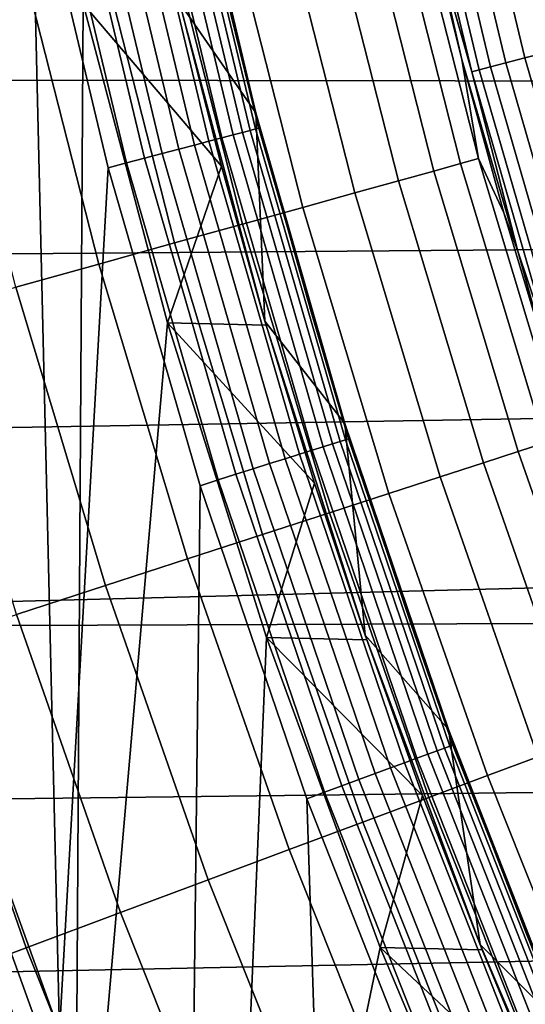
# Model space of a CAD drawing. Header units: metres. Extents: x -109 to 109, y -342 to 66.
# Tile 189 of 512: x -22.04 to -20.43, y -8.41 to -5.27. Entities that reach past the tile are written whole.
import ezdxf

# ---------------------------------------------------------------- set-up
doc = ezdxf.new("R2010")
doc.units = ezdxf.units.M
doc.layers.add('solid_K_24_62_16_000B91', color=7, linetype='CONTINUOUS')

msp = doc.modelspace()

# ---------------------------------------------------------------- linework, layer by layer
at = {"layer": 'solid_K_24_62_16_000B91'}
for points in [[(-22.000881, -4.71287, 34), (-22.19762, -3.676354, 34), (-22.28019, -7.472828, 34), (-21.911041, -8.494483, 34)], [(-21.835815, -5.215312, 34.599998), (-21.863462, -9.653958, 34.599998), (-22.2861, -8.633621, 34.599998), (-22.056339, -4.185711, 34.599998)], [(-20.356113, -5.369241, -30.134586), (-20.585407, -4.409203, -30.134586), (-20.501965, -4.39133, -30.262415), (-20.2736, -5.347477, -30.262415)], [(-20.2736, -5.347477, -30.262415), (-20.501965, -4.39133, -30.262415), (-20.408161, -4.371239, -30.382496), (-20.180841, -5.323011, -30.382496)], [(-20.488083, -5.404051, -29.859468), (-20.718864, -4.437788, -29.859468), (-20.657885, -4.424727, -29.999943), (-20.427782, -5.388145, -29.999943)], [(-20.427782, -5.388145, -29.999943), (-20.657885, -4.424727, -29.999943), (-20.585407, -4.409203, -30.134586), (-20.356113, -5.369241, -30.134586)], [(-20.596819, -5.432732, -29.41346), (-20.828825, -4.461341, -29.41346), (-20.804649, -4.456162, -29.565153), (-20.572912, -5.426425, -29.565153)], [(-20.572912, -5.426425, -29.565153), (-20.804649, -4.456162, -29.565153), (-20.767906, -4.448292, -29.714186), (-20.536577, -5.416842, -29.714186)], [(-20.536577, -5.416842, -29.714186), (-20.767906, -4.448292, -29.714186), (-20.718864, -4.437788, -29.859468), (-20.488083, -5.404051, -29.859468)], [(-20.596819, -5.432732, -29.41346), (-20.712088, -5.02469, -29.262819), (-20.828825, -4.461341, -29.41346)], [(-21.528292, -5.211063, 37.599998), (-21.522099, -4.560618, 37.75), (-21.285, -5.563164, 37.75)], [(-21.285, -5.563164, 37.75), (-21.522099, -4.560618, 37.75), (-21.497231, -4.676436, 34.5), (-21.379854, -5.186697, 34.5)], [(-21.567854, -4.619634, 34.268066), (-21.327616, -5.625491, 34.268066), (-21.303686, -5.619179, 34.323208), (-21.543655, -4.61445, 34.323208)], [(-21.543655, -4.61445, 34.323208), (-21.303686, -5.619179, 34.323208), (-21.286364, -5.61461, 34.380928), (-21.526138, -4.610699, 34.380928)], [(-21.526138, -4.610699, 34.380928), (-21.286364, -5.61461, 34.380928), (-21.275904, -5.61185, 34.440392), (-21.515558, -4.608433, 34.440392)], [(-21.515558, -4.608433, 34.440392), (-21.275904, -5.61185, 34.440392), (-21.497231, -4.676436, 34.5)], [(-21.723055, -4.652876, 34.088646), (-21.481089, -5.665971, 34.088646), (-21.435104, -5.653842, 34.125946), (-21.676554, -4.642916, 34.125946)], [(-21.676554, -4.642916, 34.125946), (-21.435104, -5.653842, 34.125946), (-21.393808, -5.64295, 34.168709), (-21.634792, -4.633971, 34.168709)], [(-21.634792, -4.633971, 34.168709), (-21.393808, -5.64295, 34.168709), (-21.357803, -5.633453, 34.216316), (-21.598383, -4.626173, 34.216316)], [(-21.598383, -4.626173, 34.216316), (-21.357803, -5.633453, 34.216316), (-21.327616, -5.625491, 34.268066), (-21.567854, -4.619634, 34.268066)], [(-21.883921, -4.687333, 34.014545), (-21.640162, -5.70793, 34.014545), (-21.584372, -5.693214, 34.032536), (-21.827501, -4.675248, 34.032536)], [(-21.827501, -4.675248, 34.032536), (-21.584372, -5.693214, 34.032536), (-21.531088, -5.679159, 34.057358), (-21.773617, -4.663706, 34.057358)], [(-21.773617, -4.663706, 34.057358), (-21.531088, -5.679159, 34.057358), (-21.481089, -5.665971, 34.088646), (-21.723055, -4.652876, 34.088646)], [(-21.275904, -5.61185, 34.440392), (-21.379854, -5.186697, 34.5), (-21.497231, -4.676436, 34.5)], [(-21.942051, -4.699783, 34.003647), (-22.000881, -4.71287, 34), (-21.75577, -5.739024, 34), (-21.697645, -5.723091, 34.003647)], [(-21.942051, -4.699783, 34.003647), (-21.697645, -5.723091, 34.003647), (-21.640162, -5.70793, 34.014545), (-21.883921, -4.687333, 34.014545)], [(-21.75577, -5.739024, 34), (-22.000881, -4.71287, 34), (-21.911041, -8.494483, 34)], [(-20.861526, -4.823654, -28.045769), (-20.63233, -5.725197, -28.045769), (-20.717571, -5.748848, -27.563086), (-20.947716, -4.84358, -27.563086)], [(-20.803282, -4.810188, -28.532835), (-20.574724, -5.709215, -28.532835), (-20.63233, -5.725197, -28.045769), (-20.861526, -4.823654, -28.045769)], [(-20.574724, -5.709215, -28.532835), (-20.803282, -4.810188, -28.532835), (-20.75053, -4.901989, -29.010334), (-20.62821, -5.393599, -29.010334)], [(-6.274048, -5.481815, 84.926178), (-6.127688, -5.084107, 84.926178), (-26.062326, -4.861297, 84.926178), (-25.946383, -5.453368, 84.926178)], [(-20.947716, -4.84358, -27.563086), (-20.717571, -5.748848, -27.563086), (-20.830151, -5.780085, -27.086475), (-21.061544, -4.869897, -27.086475)], [(-21.061544, -4.869897, -27.086475), (-20.830151, -5.780085, -27.086475), (-20.969673, -5.818799, -26.617601), (-21.202618, -4.902514, -26.617601)], [(-21.202618, -4.902514, -26.617601), (-20.969673, -5.818799, -26.617601), (-21.135654, -5.864854, -26.158104), (-21.370441, -4.941318, -26.158104)], [(-20.62821, -5.393599, -29.010334), (-20.75053, -4.901989, -29.010334), (-20.712088, -5.02469, -29.262819)], [(-21.370441, -4.941318, -26.158104), (-21.135654, -5.864854, -26.158104), (-21.327509, -5.91809, -25.709589), (-21.564428, -4.98617, -25.709589)], [(-21.564428, -4.98617, -25.709589), (-21.327509, -5.91809, -25.709589), (-21.544571, -5.978321, -25.273624), (-21.783901, -5.036916, -25.273624)], [(-21.783901, -5.036916, -25.273624), (-21.544571, -5.978321, -25.273624), (-21.786077, -6.045335, -24.851734), (-22.028091, -5.093377, -24.851734)], [(-20.596819, -5.432732, -29.41346), (-20.449545, -6.004517, -29.262819), (-20.62821, -5.393599, -29.010334), (-20.712088, -5.02469, -29.262819)], [(-22.028091, -5.093377, -24.851734), (-21.786077, -6.045335, -24.851734), (-22.051189, -6.118898, -24.445395), (-22.296146, -5.155356, -24.445395)], [(-21.528292, -5.211063, 37.599998), (-21.285, -5.563164, 37.75), (-21.25658, -6.227379, 37.599998)], [(-21.395182, -5.733126, 34.900002), (-21.525599, -5.222173, 34.900002), (-21.528292, -5.211063, 37.599998), (-21.25658, -6.227379, 37.599998)], [(-21.275904, -5.61185, 34.440392), (-21.250368, -5.694019, 34.5), (-21.285, -5.563164, 37.75), (-21.379854, -5.186697, 34.5)], [(-21.835815, -5.215312, 34.599998), (-21.567345, -6.233163, 34.599998), (-21.863462, -9.653958, 34.599998)], [(-21.835815, -5.215312, 34.599998), (-21.525599, -5.222173, 34.900002), (-21.395182, -5.733126, 34.900002)], [(-21.835815, -5.215312, 34.599998), (-21.395182, -5.733126, 34.900002), (-21.567345, -6.233163, 34.599998)], [(-20.152775, -6.339719, -29.999943), (-20.427782, -5.388145, -29.999943), (-20.356113, -5.369241, -30.134586), (-20.082071, -6.317477, -30.134586)], [(-20.494247, -5.882164, -29.010334), (-20.62821, -5.393599, -29.010334), (-20.449545, -6.004517, -29.262819)], [(-20.574724, -5.709215, -28.532835), (-20.62821, -5.393599, -29.010334), (-20.494247, -5.882164, -29.010334)], [(-20.212265, -6.358434, -29.859468), (-20.488083, -5.404051, -29.859468), (-20.427782, -5.388145, -29.999943), (-20.152775, -6.339719, -29.999943)], [(-20.319536, -6.39218, -29.41346), (-20.596819, -5.432732, -29.41346), (-20.572912, -5.426425, -29.565153), (-20.29595, -6.38476, -29.565153)], [(-20.319536, -6.39218, -29.41346), (-20.449545, -6.004517, -29.262819), (-20.596819, -5.432732, -29.41346)], [(-20.29595, -6.38476, -29.565153), (-20.572912, -5.426425, -29.565153), (-20.536577, -5.416842, -29.714186), (-20.260107, -6.373484, -29.714186)], [(-20.260107, -6.373484, -29.714186), (-20.536577, -5.416842, -29.714186), (-20.488083, -5.404051, -29.859468), (-20.212265, -6.358434, -29.859468)], [(-6.394625, -5.888082, 84.926178), (-6.274048, -5.481815, 84.926178), (-25.946383, -5.453368, 84.926178), (-25.817017, -6.042528, 84.926178)], [(-21.001226, -6.553511, 37.75), (-21.285, -5.563164, 37.75), (-21.250368, -5.694019, 34.5), (-21.108845, -6.198116, 34.5)], [(-21.25658, -6.227379, 37.599998), (-21.285, -5.563164, 37.75), (-21.001226, -6.553511, 37.75)], [(-21.327616, -5.625491, 34.268066), (-21.040495, -6.618981, 34.268066), (-21.016888, -6.611555, 34.323208), (-21.303686, -5.619179, 34.323208)], [(-21.303686, -5.619179, 34.323208), (-21.016888, -6.611555, 34.323208), (-20.999798, -6.606179, 34.380928), (-21.286364, -5.61461, 34.380928)], [(-21.286364, -5.61461, 34.380928), (-20.999798, -6.606179, 34.380928), (-20.989479, -6.602932, 34.440392), (-21.275904, -5.61185, 34.440392)], [(-21.275904, -5.61185, 34.440392), (-20.989479, -6.602932, 34.440392), (-21.250368, -5.694019, 34.5)], [(-21.435104, -5.653842, 34.125946), (-21.146538, -6.65234, 34.125946), (-21.105797, -6.639524, 34.168709), (-21.393808, -5.64295, 34.168709)], [(-21.393808, -5.64295, 34.168709), (-21.105797, -6.639524, 34.168709), (-21.070276, -6.62835, 34.216316), (-21.357803, -5.633453, 34.216316)], [(-21.357803, -5.633453, 34.216316), (-21.070276, -6.62835, 34.216316), (-21.040495, -6.618981, 34.268066), (-21.327616, -5.625491, 34.268066)], [(-21.584372, -5.693214, 34.032536), (-21.293795, -6.698665, 34.032536), (-21.241228, -6.682128, 34.057358), (-21.531088, -5.679159, 34.057358)], [(-21.531088, -5.679159, 34.057358), (-21.241228, -6.682128, 34.057358), (-21.191902, -6.666611, 34.088646), (-21.481089, -5.665971, 34.088646)], [(-21.481089, -5.665971, 34.088646), (-21.191902, -6.666611, 34.088646), (-21.146538, -6.65234, 34.125946), (-21.435104, -5.653842, 34.125946)], [(-21.697645, -5.723091, 34.003647), (-21.405542, -6.733819, 34.003647), (-21.348833, -6.715979, 34.014545), (-21.640162, -5.70793, 34.014545)], [(-21.640162, -5.70793, 34.014545), (-21.348833, -6.715979, 34.014545), (-21.293795, -6.698665, 34.032536), (-21.584372, -5.693214, 34.032536)], [(-20.989479, -6.602932, 34.440392), (-21.108845, -6.198116, 34.5), (-21.250368, -5.694019, 34.5)], [(-20.574724, -5.709215, -28.532835), (-20.307335, -6.597466, -28.532835), (-20.364193, -6.615935, -28.045769), (-20.63233, -5.725197, -28.045769)], [(-20.307335, -6.597466, -28.532835), (-20.574724, -5.709215, -28.532835), (-20.494247, -5.882164, -29.010334), (-20.348713, -6.367408, -29.010334)], [(-21.462828, -6.752553, 34), (-21.75577, -5.739024, 34), (-21.911041, -8.494483, 34), (-21.495075, -9.497986, 34)], [(-21.697645, -5.723091, 34.003647), (-21.75577, -5.739024, 34), (-21.462828, -6.752553, 34), (-21.405542, -6.733819, 34.003647)], [(-21.567345, -6.233163, 34.599998), (-21.395182, -5.733126, 34.900002), (-21.252729, -6.240513, 34.900002)], [(-21.252729, -6.240513, 34.900002), (-21.395182, -5.733126, 34.900002), (-21.25658, -6.227379, 37.599998)], [(-20.63233, -5.725197, -28.045769), (-20.364193, -6.615935, -28.045769), (-20.448326, -6.643266, -27.563086), (-20.717571, -5.748848, -27.563086)], [(-20.717571, -5.748848, -27.563086), (-20.448326, -6.643266, -27.563086), (-20.559443, -6.679364, -27.086475), (-20.830151, -5.780085, -27.086475)], [(-20.830151, -5.780085, -27.086475), (-20.559443, -6.679364, -27.086475), (-20.697153, -6.724101, -26.617601), (-20.969673, -5.818799, -26.617601)], [(-20.969673, -5.818799, -26.617601), (-20.697153, -6.724101, -26.617601), (-20.860975, -6.777322, -26.158104), (-21.135654, -5.864854, -26.158104)], [(-21.135654, -5.864854, -26.158104), (-20.860975, -6.777322, -26.158104), (-21.050337, -6.838841, -25.709589), (-21.327509, -5.91809, -25.709589)], [(-6.394625, -5.888082, 84.926178), (-25.817017, -6.042528, 84.926178), (-25.674263, -6.628635, 84.926178), (-6.488924, -6.301236, 84.926178)], [(-20.348713, -6.367408, -29.010334), (-20.494247, -5.882164, -29.010334), (-20.449545, -6.004517, -29.262819)], [(-21.327509, -5.91809, -25.709589), (-21.050337, -6.838841, -25.709589), (-21.264578, -6.908442, -25.273624), (-21.544571, -5.978321, -25.273624)], [(-21.544571, -5.978321, -25.273624), (-21.264578, -6.908442, -25.273624), (-21.502947, -6.985883, -24.851734), (-21.786077, -6.045335, -24.851734)], [(-20.319536, -6.39218, -29.41346), (-20.140676, -6.97074, -29.262819), (-20.348713, -6.367408, -29.010334), (-20.449545, -6.004517, -29.262819)], [(-21.786077, -6.045335, -24.851734), (-21.502947, -6.985883, -24.851734), (-21.764612, -7.070892, -24.445395), (-22.051189, -6.118898, -24.445395)], [(-22.051189, -6.118898, -24.445395), (-21.764612, -7.070892, -24.445395), (-22.048658, -7.163173, -24.056023), (-22.338976, -6.198755, -24.056023)], [(-20.989479, -6.602932, 34.440392), (-20.955366, -6.698703, 34.5), (-21.001226, -6.553511, 37.75), (-21.108845, -6.198116, 34.5)], [(-21.2516, -7.23684, 34.599998), (-21.394461, -10.65304, 34.599998), (-21.863462, -9.653958, 34.599998), (-21.567345, -6.233163, 34.599998)], [(-21.567345, -6.233163, 34.599998), (-21.252729, -6.240513, 34.900002), (-21.098301, -6.744196, 34.900002)], [(-21.567345, -6.233163, 34.599998), (-21.098301, -6.744196, 34.900002), (-21.2516, -7.23684, 34.599998)], [(-21.25658, -6.227379, 37.599998), (-21.001226, -6.553511, 37.75), (-20.936922, -7.229648, 37.599998)], [(-21.098301, -6.744196, 34.900002), (-21.252729, -6.240513, 34.900002), (-21.25658, -6.227379, 37.599998), (-20.936922, -7.229648, 37.599998)], [(-6.488924, -6.301236, 84.926178), (-25.674263, -6.628635, 84.926178), (-25.51819, -7.211387, 84.926178), (-6.556558, -6.719579, 84.926178)], [(-20.671402, -7.529487, 37.75), (-21.001226, -6.553511, 37.75), (-20.955366, -6.698703, 34.5), (-20.790018, -7.195495, 34.5)], [(-20.936922, -7.229648, 37.599998), (-21.001226, -6.553511, 37.75), (-20.671402, -7.529487, 37.75)], [(-21.070276, -6.62835, 34.216316), (-20.736433, -7.608676, 34.216316), (-20.707123, -7.597922, 34.268066), (-21.040495, -6.618981, 34.268066)], [(-21.040495, -6.618981, 34.268066), (-20.707123, -7.597922, 34.268066), (-20.683889, -7.589397, 34.323208), (-21.016888, -6.611555, 34.323208)], [(-21.016888, -6.611555, 34.323208), (-20.683889, -7.589397, 34.323208), (-20.66707, -7.583226, 34.380928), (-20.999798, -6.606179, 34.380928)], [(-20.999798, -6.606179, 34.380928), (-20.66707, -7.583226, 34.380928), (-20.656914, -7.579499, 34.440392), (-20.989479, -6.602932, 34.440392)], [(-20.989479, -6.602932, 34.440392), (-20.656914, -7.579499, 34.440392), (-20.955366, -6.698703, 34.5)], [(-20.364193, -6.615935, -28.045769), (-20.057621, -7.494186, -28.045769), (-20.140488, -7.525146, -27.563086), (-20.448326, -6.643266, -27.563086)], [(-21.191902, -6.666611, 34.088646), (-20.856131, -7.652596, 34.088646), (-20.811485, -7.636214, 34.125946), (-21.146538, -6.65234, 34.125946)], [(-21.146538, -6.65234, 34.125946), (-20.811485, -7.636214, 34.125946), (-20.771389, -7.621503, 34.168709), (-21.105797, -6.639524, 34.168709)], [(-21.105797, -6.639524, 34.168709), (-20.771389, -7.621503, 34.168709), (-20.736433, -7.608676, 34.216316), (-21.070276, -6.62835, 34.216316)], [(-20.448326, -6.643266, -27.563086), (-20.140488, -7.525146, -27.563086), (-20.249931, -7.566036, -27.086475), (-20.559443, -6.679364, -27.086475)], [(-21.293795, -6.698665, 34.032536), (-20.956409, -7.68939, 34.032536), (-20.904675, -7.670408, 34.057358), (-21.241228, -6.682128, 34.057358)], [(-21.241228, -6.682128, 34.057358), (-20.904675, -7.670408, 34.057358), (-20.856131, -7.652596, 34.088646), (-21.191902, -6.666611, 34.088646)], [(-20.559443, -6.679364, -27.086475), (-20.249931, -7.566036, -27.086475), (-20.385567, -7.616712, -26.617601), (-20.697153, -6.724101, -26.617601)], [(-6.597249, -7.141389, 84.926178), (-6.556558, -6.719579, 84.926178), (-25.51819, -7.211387, 84.926178)], [(-21.405542, -6.733819, 34.003647), (-21.066385, -7.729743, 34.003647), (-21.010576, -7.709266, 34.014545), (-21.348833, -6.715979, 34.014545)], [(-21.348833, -6.715979, 34.014545), (-21.010576, -7.709266, 34.014545), (-20.956409, -7.68939, 34.032536), (-21.293795, -6.698665, 34.032536)], [(-20.656914, -7.579499, 34.440392), (-20.790018, -7.195495, 34.5), (-20.955366, -6.698703, 34.5)], [(-21.405542, -6.733819, 34.003647), (-21.462828, -6.752553, 34), (-21.122698, -7.751231, 34), (-21.066385, -7.729743, 34.003647)], [(-21.2516, -7.23684, 34.599998), (-21.098301, -6.744196, 34.900002), (-20.93185, -7.244319, 34.900002)], [(-20.93185, -7.244319, 34.900002), (-21.098301, -6.744196, 34.900002), (-20.936922, -7.229648, 37.599998)], [(-20.697153, -6.724101, -26.617601), (-20.385567, -7.616712, -26.617601), (-20.546923, -7.676999, -26.158104), (-20.860975, -6.777322, -26.158104)], [(-21.122698, -7.751231, 34), (-21.462828, -6.752553, 34), (-21.495075, -9.497986, 34), (-21.033176, -10.481195, 34)], [(-20.860975, -6.777322, -26.158104), (-20.546923, -7.676999, -26.158104), (-20.733435, -7.746684, -25.709589), (-21.050337, -6.838841, -25.709589)], [(-21.050337, -6.838841, -25.709589), (-20.733435, -7.746684, -25.709589), (-20.94445, -7.825525, -25.273624), (-21.264578, -6.908442, -25.273624)], [(-21.264578, -6.908442, -25.273624), (-20.94445, -7.825525, -25.273624), (-21.179232, -7.913246, -24.851734), (-21.502947, -6.985883, -24.851734)], [(-21.502947, -6.985883, -24.851734), (-21.179232, -7.913246, -24.851734), (-21.436956, -8.00954, -24.445395), (-21.764612, -7.070892, -24.445395)], [(-21.764612, -7.070892, -24.445395), (-21.436956, -8.00954, -24.445395), (-21.716728, -8.114071, -24.056023), (-22.048658, -7.163173, -24.056023)], [(-6.597249, -7.141389, 84.926178), (-25.51819, -7.211387, 84.926178), (-25.348892, -7.790451, 84.926178), (-6.61083, -7.564932, 84.926178)], [(-22.048658, -7.163173, -24.056023), (-21.716728, -8.114071, -24.056023), (-22.017565, -8.226473, -23.684982), (-22.354094, -7.262402, -23.684982)], [(-20.656914, -7.579499, 34.440392), (-20.612894, -7.688212, 34.5), (-20.671402, -7.529487, 37.75), (-20.790018, -7.195495, 34.5)], [(-21.2516, -7.23684, 34.599998), (-20.888939, -8.225235, 34.599998), (-21.394461, -10.65304, 34.599998)], [(-21.2516, -7.23684, 34.599998), (-20.93185, -7.244319, 34.900002), (-20.753492, -7.740482, 34.900002)], [(-21.2516, -7.23684, 34.599998), (-20.753492, -7.740482, 34.900002), (-20.888939, -8.225235, 34.599998)], [(-20.936922, -7.229648, 37.599998), (-20.671402, -7.529487, 37.75), (-20.570074, -8.215505, 37.599998)], [(-20.753492, -7.740482, 34.900002), (-20.93185, -7.244319, 34.900002), (-20.936922, -7.229648, 37.599998), (-20.570074, -8.215505, 37.599998)], [(-22.354094, -7.262402, -23.684982), (-22.017565, -8.226473, -23.684982), (-22.338415, -8.346354, -23.333569), (-22.67985, -7.368234, -23.333569)], [(-22.338919, -7.487251, 33.996353), (-21.969296, -8.510951, 33.996353), (-21.911041, -8.494483, 34), (-22.28019, -7.472828, 34)], [(-22.395287, -7.506143, 33.985455), (-22.024729, -8.532426, 33.985455), (-21.969296, -8.510951, 33.996353), (-22.338919, -7.487251, 33.996353)], [(-22.449993, -7.524479, 33.967464), (-22.078533, -8.553269, 33.967464), (-22.024729, -8.532426, 33.985455), (-22.395287, -7.506143, 33.985455)], [(-20.296247, -8.488953, 37.75), (-20.671402, -7.529487, 37.75), (-20.612894, -7.688212, 34.5), (-20.424095, -8.176574, 34.5)], [(-20.570074, -8.215505, 37.599998), (-20.671402, -7.529487, 37.75), (-20.296247, -8.488953, 37.75)], [(-6.61083, -7.564932, 84.926178), (-25.348892, -7.790451, 84.926178), (-25.166428, -8.365585, 84.926178), (-6.597249, -7.988475, 84.926178)], [(-20.736433, -7.608676, 34.216316), (-20.357004, -8.572277, 34.216316), (-20.328232, -8.560161, 34.268066), (-20.707123, -7.597922, 34.268066)], [(-20.707123, -7.597922, 34.268066), (-20.328232, -8.560161, 34.268066), (-20.305424, -8.550556, 34.323208), (-20.683889, -7.589397, 34.323208)], [(-20.683889, -7.589397, 34.323208), (-20.305424, -8.550556, 34.323208), (-20.288914, -8.543603, 34.380928), (-20.66707, -7.583226, 34.380928)], [(-20.66707, -7.583226, 34.380928), (-20.288914, -8.543603, 34.380928), (-20.278942, -8.539405, 34.440392), (-20.656914, -7.579499, 34.440392)], [(-20.656914, -7.579499, 34.440392), (-20.278942, -8.539405, 34.440392), (-20.612894, -7.688212, 34.5)], [(-20.811485, -7.636214, 34.125946), (-20.430683, -8.603303, 34.125946), (-20.391323, -8.586728, 34.168709), (-20.771389, -7.621503, 34.168709)], [(-20.771389, -7.621503, 34.168709), (-20.391323, -8.586728, 34.168709), (-20.357004, -8.572277, 34.216316), (-20.736433, -7.608676, 34.216316)], [(-20.385567, -7.616712, -26.617601), (-20.035507, -8.494947, -26.617601), (-20.194092, -8.562185, -26.158104), (-20.546923, -7.676999, -26.158104)], [(-20.904675, -7.670408, 34.057358), (-20.522169, -8.641827, 34.057358), (-20.474512, -8.621758, 34.088646), (-20.856131, -7.652596, 34.088646)], [(-20.856131, -7.652596, 34.088646), (-20.474512, -8.621758, 34.088646), (-20.430683, -8.603303, 34.125946), (-20.811485, -7.636214, 34.125946)], [(-21.010576, -7.709266, 34.014545), (-20.626133, -8.685606, 34.014545), (-20.572956, -8.663213, 34.032536), (-20.956409, -7.68939, 34.032536)], [(-20.956409, -7.68939, 34.032536), (-20.572956, -8.663213, 34.032536), (-20.522169, -8.641827, 34.057358), (-20.904675, -7.670408, 34.057358)], [(-20.546923, -7.676999, -26.158104), (-20.194092, -8.562185, -26.158104), (-20.377401, -8.639906, -25.709589), (-20.733435, -7.746684, -25.709589)], [(-20.278942, -8.539405, 34.440392), (-20.424095, -8.176574, 34.5), (-20.612894, -7.688212, 34.5)], [(-21.066385, -7.729743, 34.003647), (-20.680922, -8.708677, 34.003647), (-20.626133, -8.685606, 34.014545), (-21.010576, -7.709266, 34.014545)], [(-21.066385, -7.729743, 34.003647), (-21.122698, -7.751231, 34), (-20.736126, -8.73287, 34), (-20.680922, -8.708677, 34.003647)], [(-20.736126, -8.73287, 34), (-21.122698, -7.751231, 34), (-21.033176, -10.481195, 34)], [(-20.733435, -7.746684, -25.709589), (-20.377401, -8.639906, -25.709589), (-20.584793, -8.727838, -25.273624), (-20.94445, -7.825525, -25.273624)], [(-20.888939, -8.225235, 34.599998), (-20.753492, -7.740482, 34.900002), (-20.563324, -8.232387, 34.900002)], [(-20.563324, -8.232387, 34.900002), (-20.753492, -7.740482, 34.900002), (-20.570074, -8.215505, 37.599998)], [(-20.94445, -7.825525, -25.273624), (-20.584793, -8.727838, -25.273624), (-20.815542, -8.825673, -24.851734), (-21.179232, -7.913246, -24.851734)], [(-21.179232, -7.913246, -24.851734), (-20.815542, -8.825673, -24.851734), (-21.068842, -8.93307, -24.445395), (-21.436956, -8.00954, -24.445395)], [(-6.597249, -7.988475, 84.926178), (-25.166428, -8.365585, 84.926178), (-24.970947, -8.936336, 84.926178), (-6.556558, -8.410285, 84.926178)], [(-21.436956, -8.00954, -24.445395), (-21.068842, -8.93307, -24.445395), (-21.343807, -9.049654, -24.056023), (-21.716728, -8.114071, -24.056023)], [(-21.716728, -8.114071, -24.056023), (-21.343807, -9.049654, -24.056023), (-21.639479, -9.175016, -23.684982), (-22.017565, -8.226473, -23.684982)], [(-22.017565, -8.226473, -23.684982), (-21.639479, -9.175016, -23.684982), (-21.954821, -9.30872, -23.333569), (-22.338415, -8.346354, -23.333569)], [(-20.480358, -9.195507, 34.599998), (-20.879633, -11.629735, 34.599998), (-21.394461, -10.65304, 34.599998), (-20.888939, -8.225235, 34.599998)], [(-20.888939, -8.225235, 34.599998), (-20.563324, -8.232387, 34.900002), (-20.361513, -8.719592, 34.900002)], [(-20.888939, -8.225235, 34.599998), (-20.361513, -8.719592, 34.900002), (-20.480358, -9.195507, 34.599998)], [(-20.570074, -8.215505, 37.599998), (-20.296247, -8.488953, 37.75), (-20.156763, -9.182995, 37.599998)], [(-20.361513, -8.719592, 34.900002), (-20.563324, -8.232387, 34.900002), (-20.570074, -8.215505, 37.599998), (-20.156763, -9.182995, 37.599998)], [(-22.338415, -8.346354, -23.333569), (-21.954821, -9.30872, -23.333569), (-22.288731, -9.450296, -23.003012), (-22.67816, -8.473293, -23.003012)]]:
    msp.add_3dface(points, dxfattribs=at)

doc.saveas('drawing.dxf')
